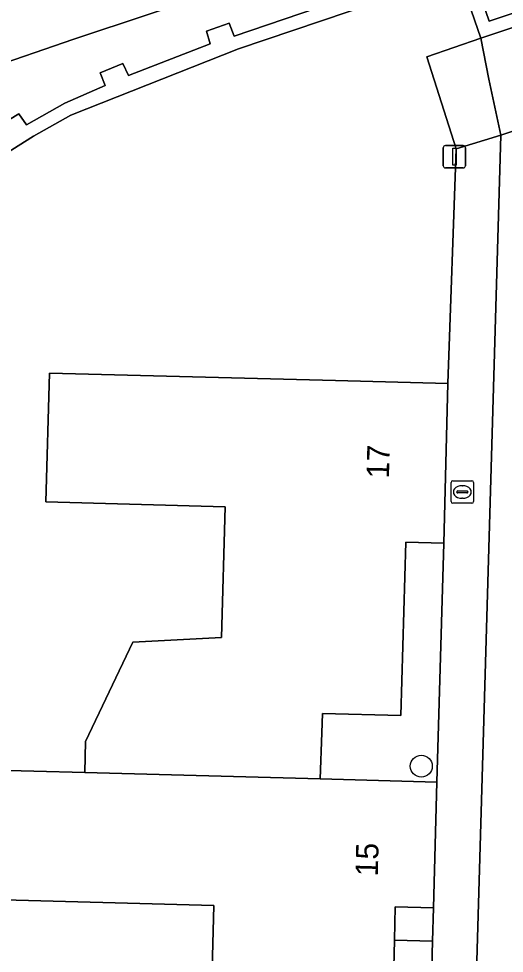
# Model space of a CAD drawing. Extents: x 162082 to 163401, y 388089 to 388636.
# Drawn here: x 162251.05 to 162272.7, y 388461.06 to 388502.7 of the extents above; entities that cross this region are included whole.
import ezdxf

# ---------------------------------------------------------------- set-up
doc = ezdxf.new("R2010")
doc.units = 0
for name, color, linetype in [('IMGEO_Berm_groen', 7, 'Continuous'), ('IMGEO_Boom', 7, 'Continuous'), ('IMGEO_Brandkraan', 7, 'Continuous'), ('IMGEO_Erf', 7, 'Continuous'), ('IMGEO_Groenvoorziening', 7, 'Continuous'), ('IMGEO_Lichtmast', 7, 'Continuous'), ('IMGEO_Muur', 7, 'Continuous'), ('IMGEO_Pand', 7, 'Continuous'), ('IMGEO_Pand_nummerreeks', 7, 'Continuous'), ('IMGEO_Rijbaan_lokaal_open', 7, 'Continuous'), ('IMGEO_Voetpad_open', 7, 'Continuous')]:
    doc.layers.add(name, color=color, linetype=linetype)

msp = doc.modelspace()

# ---------------------------------------------------------------- linework, layer by layer
at = {"layer": 'IMGEO_Berm_groen'}
for points in [[(162270.392, 388507.396), (162253.51, 388501.784), (162249.527, 388500.414), (162248.619, 388500.078), (162248.431, 388500)], [(162250.142, 388497.902), (162251.064, 388498.466), (162251.403, 388497.97), (162253.118, 388498.931), (162254.916, 388499.726), (162254.693, 388500.282), (162255.69, 388500.696), (162255.948, 388500.161), (162259.593, 388501.572), (162259.42, 388502.137), (162260.439, 388502.501), (162260.659, 388501.92), (162264.371, 388503.189)]]:
    msp.add_lwpolyline(points, dxfattribs=at)
at = {"layer": 'IMGEO_Boom'}
msp.add_circle((162269, 388469.395), 0.489, dxfattribs=at)
at = {"layer": 'IMGEO_Brandkraan'}
for p, q in [((162270.329, 388481.185), (162270.329, 388482.037)), ((162270.404, 388482.111), (162271.256, 388482.111)), ((162270.817, 388481.891), (162270.842, 388481.891)), ((162271.33, 388482.037), (162271.33, 388481.185)), ((162270.588, 388481.605), (162270.588, 388481.617)), ((162271.026, 388481.568), (162270.628, 388481.568)), ((162270.631, 388481.654), (162271.029, 388481.654)), ((162270.84, 388481.331), (162270.815, 388481.331)), ((162271.072, 388481.617), (162271.072, 388481.605)), ((162271.256, 388481.111), (162270.404, 388481.111))]:
    msp.add_line(p, q, dxfattribs=at)
for points in [[(162270.329, 388481.185), (162270.329, 388482.037)], [(162270.404, 388482.111), (162271.256, 388482.111)], [(162271.33, 388482.037), (162271.33, 388481.185)], [(162271.256, 388481.111), (162270.404, 388481.111)]]:
    msp.add_lwpolyline(points, dxfattribs=at)
for centre, radius, start, end in [((162270.406, 388482.035), 0.0765, 91.552, 178.448), ((162270.406, 388482.035), 0.0765, 91.552, 178.448), ((162271.254, 388482.035), 0.0765, 1.552, 88.448), ((162271.254, 388482.035), 0.0765, 1.552, 88.448), ((162270.628, 388481.614), 0.0403, 85.8775, 175.7526), ((162270.625, 388481.604), 0.0366, 178.938, 274.7102), ((162271.029, 388481.611), 0.043, 264.8664, 352.4533), ((162271.033, 388481.616), 0.0386, 1.7309, 96.639), ((162270.406, 388481.187), 0.0765, 181.552, 268.448), ((162270.406, 388481.187), 0.0765, 181.552, 268.448), ((162271.254, 388481.187), 0.0765, 271.552, 358.448), ((162271.254, 388481.187), 0.0765, 271.552, 358.448)]:
    msp.add_arc(centre, radius, start, end, dxfattribs=at)
for centre, major_axis, ratio, start_param, end_param in [((162270.816, 388481.611), (-0.387, 0.002), 0.722429, 4.712389, 7.853982), ((162270.841, 388481.611), (-0.39, 0.002), 0.717154, 1.570796, 4.712389)]:
    msp.add_ellipse(centre, major_axis=major_axis, ratio=ratio, start_param=start_param, end_param=end_param, dxfattribs=at)
at = {"layer": 'IMGEO_Erf'}
for points in [[(162249.44, 388469.23), (162254.002, 388469.106), (162254.04, 388470.489), (162256.15, 388474.912), (162260.096, 388475.124), (162260.26, 388480.95), (162252.27, 388481.17), (162252.43, 388486.9), (162265.182, 388486.57), (162270.18, 388486.44), (162270.551, 388496.899), (162269.249, 388500.994), (162271.65, 388501.829), (162270.676, 388504.684), (162260.853, 388501.352), (162253.386, 388498.394), (162251.721, 388497.461), (162249.775, 388496.253)], [(162259.51, 388454.11), (162259.76, 388463.18), (162249.28, 388463.47)], [(162269.23, 388450.96), (162269.5, 388461.6), (162267.8, 388461.64), (162267.61, 388453.89)]]:
    msp.add_lwpolyline(points, dxfattribs=at)
for points in [[(162270.01, 388479.33), (162268.31, 388479.38), (162268.09, 388471.65), (162264.6, 388471.74), (162264.57, 388470.88), (162264.498, 388468.822), (162269.7, 388468.68)], [(162269.542, 388463.085), (162267.837, 388463.133), (162267.8, 388461.64), (162269.5, 388461.6)]]:
    msp.add_lwpolyline(points, close=True, dxfattribs=at)
at = {"layer": 'IMGEO_Groenvoorziening'}
for points in [[(162286.991, 388502.318), (162285.583, 388506.474), (162271.65, 388501.829), (162272.016, 388500), (162272.542, 388497.504), (162280.034, 388500), (162282.421, 388500.795)], [(162272.542, 388497.504), (162272.016, 388500), (162271.65, 388501.829), (162269.249, 388500.994), (162270.551, 388496.899)]]:
    msp.add_lwpolyline(points, close=True, dxfattribs=at)
at = {"layer": 'IMGEO_Lichtmast'}
for p, q in [((162269.981, 388496.148), (162269.981, 388496.948)), ((162269.981, 388496.948), (162269.981, 388496.148)), ((162270.081, 388497.048), (162270.871, 388497.048)), ((162270.871, 388497.048), (162270.081, 388497.048)), ((162270.971, 388496.948), (162270.971, 388496.148)), ((162270.971, 388496.148), (162270.971, 388496.948)), ((162270.871, 388496.048), (162270.081, 388496.048)), ((162270.081, 388496.048), (162270.871, 388496.048))]:
    msp.add_line(p, q, dxfattribs=at)
msp.add_lwpolyline([(162270.401, 388496.923), (162270.551, 388496.923), (162270.551, 388496.173), (162270.401, 388496.173), (162270.401, 388496.923)], dxfattribs=at)
for centre, start, end in [((162270.081, 388496.948), 90, 180), ((162270.081, 388496.948), 90, 180), ((162270.871, 388496.948), 0, 90), ((162270.871, 388496.948), 360, 90), ((162270.081, 388496.148), 180, 270), ((162270.081, 388496.148), 180, 270), ((162270.871, 388496.148), 270, 0), ((162270.871, 388496.148), 270, 0)]:
    msp.add_arc(centre, 0.1, start, end, dxfattribs=at)
at = {"layer": 'IMGEO_Muur'}
for points in [[(162285.393, 388507.043), (162272.026, 388502.587), (162271.052, 388505.442)], [(162252.188, 388402.241), (162237.989, 388464.52), (162237.415, 388467.627), (162237.199, 388470.119), (162237.185, 388472.62), (162237.345, 388474.23), (162237.814, 388477.106), (162238.562, 388479.937), (162239.376, 388482.318), (162241.111, 388486.278), (162242.79, 388488.86), (162244.264, 388490.964), (162247.252, 388494.25), (162249.775, 388496.253), (162251.721, 388497.461), (162253.386, 388498.394), (162260.853, 388501.352), (162270.676, 388504.684), (162271.65, 388501.829), (162285.583, 388506.474)], [(162264.371, 388503.189), (162260.659, 388501.92), (162260.439, 388502.501), (162259.42, 388502.137), (162259.593, 388501.572), (162255.948, 388500.161), (162255.69, 388500.696)], [(162255.69, 388500.696), (162254.693, 388500.282), (162254.916, 388499.726), (162253.118, 388498.931), (162251.403, 388497.97), (162251.064, 388498.466), (162250.142, 388497.902)]]:
    msp.add_lwpolyline(points, dxfattribs=at)
at = {"layer": 'IMGEO_Pand'}
for points in [[(162254.002, 388469.106), (162264.498, 388468.822), (162264.57, 388470.88), (162264.6, 388471.74), (162268.09, 388471.65), (162268.31, 388479.38), (162270.01, 388479.33), (162270.18, 388486.44), (162265.182, 388486.57), (162252.43, 388486.9), (162252.27, 388481.17), (162260.26, 388480.95), (162260.096, 388475.124), (162256.15, 388474.912), (162254.04, 388470.489)], [(162269.7, 388468.68), (162264.498, 388468.822), (162254.002, 388469.106), (162249.44, 388469.23), (162249.28, 388463.47), (162259.76, 388463.18), (162259.51, 388454.11), (162260.321, 388454.088), (162262.612, 388454.026), (162264.278, 388453.981), (162267.61, 388453.89), (162267.8, 388461.64), (162267.837, 388463.133), (162269.542, 388463.085)]]:
    msp.add_lwpolyline(points, close=True, dxfattribs=at)
at = {"layer": 'IMGEO_Rijbaan_lokaal_open'}
msp.add_lwpolyline([(162284.925, 388400.688), (162285.665, 388428.206), (162282.526, 388428.289), (162275.672, 388432.618), (162275.709, 388433.959), (162277.281, 388490.305), (162281.271, 388493.758), (162282.872, 388495.185), (162282.421, 388500.795), (162280.034, 388500), (162272.542, 388497.504), (162270.706, 388434.142), (162270.583, 388429.903), (162280.46, 388423.762), (162279.34, 388381.38), (162267.927, 388381.678), (162267.422, 388364.914), (162273.985, 388364.716), (162274.2, 388373.179), (162283.239, 388377.625), (162284.037, 388377.998), (162284.394, 388390.548)], close=True, dxfattribs=at)
at = {"layer": 'IMGEO_Voetpad_open'}
msp.add_lwpolyline([(162248.431, 388500), (162248.619, 388500.078), (162249.527, 388500.414), (162253.51, 388501.784), (162270.392, 388507.396), (162271.052, 388505.442), (162272.026, 388502.587), (162285.393, 388507.043), (162285.583, 388506.474), (162286.991, 388502.318), (162289.858, 388503.273), (162287.922, 388509.227), (162287.584, 388510.293), (162274.16, 388505.819), (162273.962, 388506.386), (162273.308, 388508.352), (162359.569, 388536.999), (162408.33, 388553.192), (162500, 388583.748)], dxfattribs=at)
msp.add_lwpolyline([(162272.542, 388497.504), (162270.551, 388496.899), (162270.18, 388486.44), (162270.01, 388479.33), (162269.7, 388468.68), (162269.542, 388463.085), (162269.5, 388461.6), (162269.23, 388450.96), (162269.06, 388443.84), (162268.765, 388434.213), (162268.604, 388428.981), (162268.45, 388423.983), (162278.53, 388423.7), (162278.384, 388418.274), (162278.34, 388416.62), (162277.93, 388401.51), (162277.42, 388383.73), (162270.33, 388383.95), (162268.022, 388383.955), (162267.927, 388381.678), (162279.34, 388381.38), (162280.46, 388423.762), (162270.583, 388429.903), (162270.706, 388434.142)], close=True, dxfattribs=at)

# ---------------------------------------------------------------- texts
at = {"layer": 'IMGEO_Pand_nummerreeks'}
for s, rotation, p in [('17', 88.6303, (162267.559, 388482.21)), ('15', 88.3845, (162267.06, 388464.476))]:
    msp.add_text(s, height=1, rotation=rotation, dxfattribs=at).set_placement(p)

doc.saveas('drawing.dxf')
